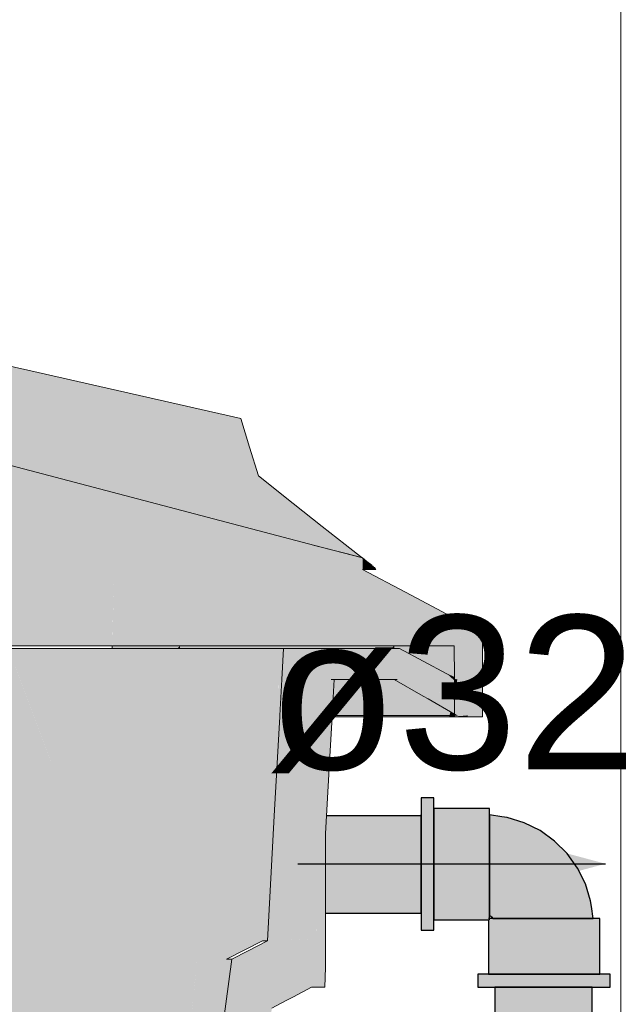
# Model space of a CAD drawing. Header units: millimetres. Extents: x -16331 to -10174, y -4135 to -3584.
# Tile 300 of 456: x -10256.21 to -10255.427, y -4004.538 to -4003.258. Entities that reach past the tile are written whole.
import ezdxf

# ---------------------------------------------------------------- set-up
doc = ezdxf.new("R2010")
doc.units = ezdxf.units.MM
for name, color, linetype in [('AF-Condutos', 4, 'Continuous'), ('AF-Conexões', 4, 'Continuous'), ('AF-Sentido conduto', 7, 'Continuous'), ('AF-Textos conduto', 7, 'Continuous')]:
    doc.layers.add(name, color=color, linetype=linetype)
for name, color, linetype, lineweight in [('AL-Reservatório cilíndrico', 9, 'Continuous', 18), ('DI-Elementos em corte', 9, 'Continuous', 18), ('DI-Elementos externos em corte', 9, 'Continuous', 18)]:
    doc.layers.add(name, color=color, linetype=linetype, lineweight=lineweight)
doc.styles.add('Arial', font='arial.ttf', dxfattribs={"height": 100})

msp = doc.modelspace()

# ---------------------------------------------------------------- hatches: boundary and pattern name
at = {"layer": 'AF-Condutos', "linetype": 'Continuous'}
for points in [[(-10255.8106, -4004.293), (-10255.8108, -4004.2957), (-10255.8112, -4004.3038), (-10255.8115, -4004.3087), (-10255.6879, -4004.3236), (-10255.6879, -4004.3038), (-10255.6879, -4004.293)], [(-10255.6879, -4004.4196), (-10255.6879, -4004.4141), (-10255.6879, -4004.3984), (-10255.6879, -4004.3754), (-10255.6879, -4004.3489), (-10255.6879, -4004.3236), (-10255.8115, -4004.3087), (-10255.8119, -4004.3158), (-10255.8119, -4004.3236), (-10255.8119, -4004.3298), (-10255.8119, -4004.3489), (-10255.8119, -4004.3554), (-10255.8119, -4004.3754), (-10255.8119, -4004.381), (-10255.8119, -4004.3984), (-10255.8119, -4004.4022), (-10255.8119, -4004.4141), (-10255.8119, -4004.4154), (-10255.8119, -4004.4196)], [(-10255.5919, -4004.5156), (-10255.5919, -4006.7956), (-10255.5864, -4006.7956), (-10255.5707, -4006.7956), (-10255.5477, -4006.7956), (-10255.5212, -4006.7956), (-10255.4959, -4006.7956), (-10255.4761, -4006.7956), (-10255.4653, -4006.7956), (-10255.4653, -4004.5156), (-10255.4761, -4004.5156), (-10255.4959, -4004.5156), (-10255.5212, -4004.5156), (-10255.5477, -4004.5156), (-10255.5707, -4004.5156), (-10255.5864, -4004.5156)]]:
    msp.add_hatch(color=151, dxfattribs=at).paths.add_polyline_path(points)
at = {"layer": 'AF-Conexões', "linetype": 'Continuous'}
for points in [[(-10255.6711, -4004.2696), (-10255.6879, -4004.2696), (-10255.6879, -4004.2725), (-10255.6879, -4004.2811), (-10255.6854, -4004.2832), (-10255.6711, -4004.2948), (-10255.6711, -4004.2832), (-10255.6711, -4004.2811), (-10255.6711, -4004.2725)], [(-10255.6711, -4004.4301), (-10255.6711, -4004.428), (-10255.6711, -4004.4164), (-10255.6711, -4004.3986), (-10255.6711, -4004.3778), (-10255.6711, -4004.3556), (-10255.6711, -4004.3333), (-10255.6711, -4004.3126), (-10255.6711, -4004.2948), (-10255.6733, -4004.293), (-10255.6879, -4004.2811), (-10255.6879, -4004.293), (-10255.6879, -4004.2948), (-10255.6879, -4004.3126), (-10255.6879, -4004.3333), (-10255.6879, -4004.3556), (-10255.6879, -4004.3778), (-10255.6879, -4004.3986), (-10255.6879, -4004.4164), (-10255.6737, -4004.428)], [(-10255.5987, -4004.2832), (-10255.6711, -4004.2832), (-10255.6711, -4004.2857), (-10255.6711, -4004.2929), (-10255.5987, -4004.2857)], [(-10255.5987, -4004.2857), (-10255.6244, -4004.2882), (-10255.6711, -4004.2929), (-10255.6711, -4004.3044), (-10255.6711, -4004.3194), (-10255.6711, -4004.3368), (-10255.6711, -4004.3556), (-10255.6711, -4004.3743), (-10255.6711, -4004.3918), (-10255.6711, -4004.4068), (-10255.6711, -4004.4183), (-10255.5987, -4004.4183), (-10255.5987, -4004.4068), (-10255.5987, -4004.3918), (-10255.5987, -4004.3743), (-10255.5987, -4004.3556), (-10255.5987, -4004.3368), (-10255.5987, -4004.3194), (-10255.5987, -4004.3044), (-10255.5987, -4004.2929), (-10255.5987, -4004.2918)], [(-10255.5964, -4004.424), (-10255.5944, -4004.4264), (-10255.5922, -4004.4264), (-10255.59, -4004.4264), (-10255.5783, -4004.4264), (-10255.5697, -4004.4264), (-10255.561, -4004.4264), (-10255.54, -4004.4264), (-10255.5288, -4004.4264), (-10255.5176, -4004.4264), (-10255.5071, -4004.4264), (-10255.4966, -4004.4264), (-10255.4879, -4004.4264), (-10255.4861, -4004.4034), (-10255.4996, -4004.4065), (-10255.5102, -4004.4114), (-10255.5325, -4004.4128), (-10255.5102, -4004.4114), (-10255.4996, -4004.4065), (-10255.4861, -4004.4034), (-10255.4879, -4004.4264), (-10255.4793, -4004.4264), (-10255.4737, -4004.4264), (-10255.4755, -4004.4073), (-10255.4737, -4004.4264), (-10255.4681, -4004.4264), (-10255.4664, -4004.4264), (-10255.4642, -4004.4264), (-10255.4664, -4004.4106), (-10255.4673, -4004.4107), (-10255.4664, -4004.4106), (-10255.4674, -4004.4035), (-10255.4713, -4004.3991), (-10255.4674, -4004.4035), (-10255.4742, -4004.3814), (-10255.4845, -4004.3608), (-10255.4791, -4004.3745), (-10255.483, -4004.3811), (-10255.4791, -4004.3745), (-10255.4845, -4004.3608), (-10255.498, -4004.342), (-10255.4921, -4004.3546), (-10255.4909, -4004.3654), (-10255.4926, -4004.3826), (-10255.5061, -4004.3876), (-10255.4926, -4004.3826), (-10255.4909, -4004.3654), (-10255.4921, -4004.3546), (-10255.498, -4004.342), (-10255.5144, -4004.3257), (-10255.5067, -4004.3344), (-10255.5001, -4004.3511), (-10255.5006, -4004.3624), (-10255.5109, -4004.3676), (-10255.5185, -4004.3864), (-10255.5269, -4004.3985), (-10255.5386, -4004.4003), (-10255.5494, -4004.406), (-10255.565, -4004.4147), (-10255.578, -4004.4144), (-10255.5878, -4004.4155), (-10255.578, -4004.4144), (-10255.565, -4004.4147), (-10255.5494, -4004.406), (-10255.5386, -4004.4003), (-10255.5269, -4004.3985), (-10255.5185, -4004.3864), (-10255.5387, -4004.3856), (-10255.5548, -4004.3825), (-10255.5663, -4004.3917), (-10255.5718, -4004.4045), (-10255.5663, -4004.3917), (-10255.5548, -4004.3825), (-10255.5387, -4004.3856), (-10255.5185, -4004.3864), (-10255.5109, -4004.3676), (-10255.5006, -4004.3624), (-10255.5001, -4004.3511), (-10255.5067, -4004.3344), (-10255.5144, -4004.3257), (-10255.5331, -4004.3122), (-10255.527, -4004.3197), (-10255.5104, -4004.338), (-10255.5192, -4004.3408), (-10255.5239, -4004.3516), (-10255.528, -4004.3724), (-10255.5239, -4004.3516), (-10255.5192, -4004.3408), (-10255.5104, -4004.338), (-10255.527, -4004.3197), (-10255.5238, -4004.3277), (-10255.527, -4004.3197), (-10255.5331, -4004.3122), (-10255.5538, -4004.3019), (-10255.5468, -4004.3067), (-10255.5379, -4004.3181), (-10255.5347, -4004.3282), (-10255.5399, -4004.3385), (-10255.5458, -4004.3525), (-10255.5461, -4004.3689), (-10255.5458, -4004.3525), (-10255.5399, -4004.3385), (-10255.5347, -4004.3282), (-10255.5379, -4004.3181), (-10255.5468, -4004.3067), (-10255.5538, -4004.3019), (-10255.5758, -4004.295), (-10255.5829, -4004.2941), (-10255.5831, -4004.295), (-10255.5714, -4004.2989), (-10255.5535, -4004.3107), (-10255.5549, -4004.3203), (-10255.5599, -4004.3338), (-10255.5652, -4004.3438), (-10255.5564, -4004.3588), (-10255.5644, -4004.3687), (-10255.5784, -4004.3771), (-10255.5814, -4004.392), (-10255.5853, -4004.405), (-10255.5814, -4004.392), (-10255.5784, -4004.3771), (-10255.5644, -4004.3687), (-10255.5564, -4004.3588), (-10255.5652, -4004.3438), (-10255.5708, -4004.3546), (-10255.5652, -4004.3438), (-10255.5599, -4004.3338), (-10255.5549, -4004.3203), (-10255.5535, -4004.3107), (-10255.5714, -4004.2989), (-10255.5831, -4004.295), (-10255.5829, -4004.2941), (-10255.5987, -4004.2918), (-10255.5987, -4004.2941), (-10255.5987, -4004.2957), (-10255.5987, -4004.3014), (-10255.5797, -4004.3032), (-10255.5758, -4004.3138), (-10255.576, -4004.325), (-10255.5793, -4004.3377), (-10255.5844, -4004.3488), (-10255.5793, -4004.3651), (-10255.5844, -4004.3488), (-10255.5793, -4004.3377), (-10255.576, -4004.325), (-10255.5758, -4004.3138), (-10255.5797, -4004.3032), (-10255.5987, -4004.3014), (-10255.5987, -4004.307), (-10255.5987, -4004.3156), (-10255.5987, -4004.3242), (-10255.5987, -4004.3348), (-10255.5987, -4004.3453), (-10255.5987, -4004.3565), (-10255.5987, -4004.3677), (-10255.5987, -4004.3887), (-10255.5987, -4004.3973), (-10255.5987, -4004.4059), (-10255.5987, -4004.4177), (-10255.5987, -4004.4194), (-10255.5987, -4004.4221)], [(-10255.6879, -4004.4387), (-10255.6879, -4004.4416), (-10255.6711, -4004.4416), (-10255.6711, -4004.4387), (-10255.6711, -4004.4301), (-10255.684, -4004.4196), (-10255.6879, -4004.4164), (-10255.6879, -4004.4196), (-10255.6879, -4004.4301)], [(-10255.5987, -4004.4255), (-10255.5987, -4004.4221), (-10255.5987, -4004.4183), (-10255.6034, -4004.4183), (-10255.6711, -4004.4183), (-10255.6711, -4004.4255)], [(-10255.6003, -4004.428), (-10255.6003, -4004.4279), (-10255.5987, -4004.428), (-10255.5987, -4004.4264), (-10255.5987, -4004.4255), (-10255.5993, -4004.4264), (-10255.5987, -4004.4255), (-10255.6003, -4004.4255), (-10255.6003, -4004.4264), (-10255.6457, -4004.4264), (-10255.6003, -4004.4264), (-10255.6003, -4004.4255), (-10255.6711, -4004.4255), (-10255.6711, -4004.4264), (-10255.6711, -4004.428)], [(-10255.5987, -4004.4739), (-10255.5978, -4004.4988), (-10255.5987, -4004.4733), (-10255.5978, -4004.4988), (-10255.5978, -4004.428), (-10255.5978, -4004.4264), (-10255.5987, -4004.4264), (-10255.5987, -4004.4274), (-10255.5987, -4004.428), (-10255.5987, -4004.4274), (-10255.5987, -4004.4264), (-10255.6003, -4004.4264), (-10255.6003, -4004.428), (-10255.6003, -4004.428), (-10255.6003, -4004.4988), (-10255.5987, -4004.4988), (-10255.5978, -4004.4988)], [(-10255.458, -4004.4988), (-10255.4555, -4004.4988), (-10255.4555, -4004.4264), (-10255.458, -4004.4264), (-10255.4652, -4004.4264), (-10255.4767, -4004.4264), (-10255.4917, -4004.4264), (-10255.5092, -4004.4264), (-10255.5279, -4004.4264), (-10255.5467, -4004.4264), (-10255.5641, -4004.4264), (-10255.5791, -4004.4264), (-10255.5906, -4004.4264), (-10255.5978, -4004.4264), (-10255.5978, -4004.4988), (-10255.5906, -4004.4988), (-10255.5791, -4004.4988), (-10255.5641, -4004.4988), (-10255.5467, -4004.4988), (-10255.5279, -4004.4988), (-10255.5092, -4004.4988), (-10255.4917, -4004.4988), (-10255.4767, -4004.4988), (-10255.4652, -4004.4988)], [(-10255.6139, -4004.4988), (-10255.6139, -4004.5156), (-10255.611, -4004.5156), (-10255.6024, -4004.5156), (-10255.5887, -4004.4988), (-10255.6024, -4004.4988), (-10255.611, -4004.4988)], [(-10255.6024, -4004.5156), (-10255.5919, -4004.5156), (-10255.5887, -4004.5156), (-10255.5709, -4004.5156), (-10255.5502, -4004.5156), (-10255.5279, -4004.5156), (-10255.5057, -4004.5156), (-10255.4849, -4004.5156), (-10255.4671, -4004.5156), (-10255.4534, -4004.4988), (-10255.4671, -4004.4988), (-10255.4849, -4004.4988), (-10255.5057, -4004.4988), (-10255.5279, -4004.4988), (-10255.5502, -4004.4988), (-10255.5709, -4004.4988), (-10255.5887, -4004.4988), (-10255.5919, -4004.5027)], [(-10255.4448, -4004.5156), (-10255.4419, -4004.5156), (-10255.4419, -4004.4988), (-10255.4448, -4004.4988), (-10255.4534, -4004.4988), (-10255.4653, -4004.5134), (-10255.4671, -4004.5156), (-10255.4653, -4004.5156), (-10255.4534, -4004.5156)]]:
    msp.add_hatch(color=161, dxfattribs=at).paths.add_polyline_path(points)
at = {"layer": 'AF-Sentido conduto', "linetype": 'Continuous'}
msp.add_hatch(color=140, dxfattribs=at).paths.add_polyline_path([(-10255.4479, -4004.3552), (-10255.6894, -4004.2905), (-10255.6894, -4004.4199)])
at = {"layer": 'AL-Reservatório cilíndrico', "linetype": 'Continuous'}
for points in [[(-10256.1952, -4003.7146), (-10256.4682, -4003.6527), (-10256.7413, -4003.5909), (-10257.0145, -4003.529), (-10257.2878, -4003.4672), (-10257.0049, -4003.6064), (-10256.452, -4003.7288), (-10257.0049, -4003.6064), (-10257.2878, -4003.4672), (-10257.5216, -4003.4879), (-10257.5354, -4003.4891), (-10257.5194, -4003.4926), (-10257.4008, -4003.5189), (-10257.5155, -4003.4935), (-10256.9965, -4003.6341), (-10256.9799, -4003.6382), (-10256.981, -4003.6381), (-10256.8832, -4003.6636), (-10256.981, -4003.6381), (-10256.3672, -4003.7991), (-10256.2848, -4003.8191), (-10256.3671, -4003.7991), (-10255.8264, -4003.9416), (-10255.7648, -4003.9571), (-10255.815, -4003.9412), (-10255.7648, -4003.9571), (-10255.7703, -4003.9528), (-10255.7864, -4003.9403), (-10255.8162, -4003.9169), (-10255.854, -4003.8871), (-10255.8991, -4003.8512), (-10255.9107, -4003.8138), (-10255.9223, -4003.7765)], [(-10255.7518, -4003.9672), (-10255.7583, -4003.9622), (-10255.764, -4003.9577), (-10255.7637, -4003.9704), (-10255.7641, -4003.9729), (-10255.7591, -4003.9729), (-10255.756, -4003.9729)], [(-10255.756, -4003.9729), (-10255.7529, -4003.9729), (-10255.7507, -4003.9681)], [(-10255.7496, -4003.9689), (-10255.7529, -4003.9729), (-10255.7513, -4003.9729)], [(-10255.7496, -4003.9689), (-10255.7513, -4003.9729), (-10255.7498, -4003.9729)], [(-10255.7485, -4003.9698), (-10255.7498, -4003.9729), (-10255.7482, -4003.9729)], [(-10255.7467, -4003.9729), (-10255.7479, -4003.9702), (-10255.7482, -4003.9729)], [(-10255.6079, -4004.0467), (-10255.6247, -4004.0467), (-10255.6247, -4004.0821), (-10255.6247, -4004.1642), (-10255.6079, -4004.1642)], [(-10257.0564, -4007.0542), (-10256.9946, -4007.0542), (-10256.9421, -4007.0542), (-10256.8945, -4006.439), (-10256.8774, -4006.4056), (-10256.8433, -4006.3386), (-10256.8497, -4006.314), (-10256.8566, -4006.2872), (-10256.8639, -4006.329), (-10256.8656, -4006.3386), (-10256.8566, -4006.2872), (-10256.8601, -4006.2735), (-10256.8731, -4006.3386), (-10256.9438, -4006.4129), (-10256.9686, -4006.439), (-10257.031, -4006.8874), (-10257.0574, -4007.0459), (-10257.0588, -4007.0542), (-10257.0584, -4007.0548), (-10257.0499, -4007.057), (-10257.0227, -4007.064), (-10257.0462, -4007.0671), (-10257.0552, -4007.0683), (-10257.0551, -4007.0686), (-10257.0552, -4007.0683), (-10257.0632, -4007.0693), (-10257.0608, -4007.0696), (-10257.0548, -4007.0701), (-10257.0225, -4007.0732), (-10257.0732, -4007.0756), (-10257.0121, -4007.0756), (-10256.9601, -4007.0756), (-10256.9081, -4007.0756), (-10256.9281, -4007.0741), (-10256.9776, -4007.0697), (-10256.9281, -4007.0741), (-10256.9081, -4007.0756), (-10256.8562, -4007.0756), (-10256.882, -4007.0738), (-10256.8562, -4007.0756), (-10256.8042, -4007.0756), (-10256.7625, -4007.0756), (-10256.8115, -4007.0732), (-10256.8487, -4007.07), (-10256.9111, -4007.0691), (-10256.9664, -4007.062), (-10256.9111, -4007.0691), (-10256.8487, -4007.07), (-10256.8115, -4007.0732), (-10256.7625, -4007.0756), (-10256.7208, -4007.0756), (-10256.6791, -4007.0756), (-10256.6374, -4007.0756), (-10256.6069, -4007.0756), (-10256.5827, -4007.0742), (-10256.6142, -4007.0717), (-10256.6456, -4007.0736), (-10256.6969, -4007.0738), (-10256.7341, -4007.074), (-10256.6969, -4007.0738), (-10256.6456, -4007.0736), (-10256.6142, -4007.0717), (-10256.5992, -4007.0638), (-10256.6369, -4007.0641), (-10256.6693, -4007.0701), (-10256.7189, -4007.0687), (-10256.7738, -4007.0698), (-10256.7189, -4007.0687), (-10256.7615, -4007.0621), (-10256.8081, -4007.0639), (-10256.859, -4007.0623), (-10256.8081, -4007.0639), (-10256.7615, -4007.0621), (-10256.7189, -4007.0687), (-10256.6693, -4007.0701), (-10256.6369, -4007.0641), (-10256.6746, -4007.0623), (-10256.6369, -4007.0641), (-10256.5992, -4007.0638), (-10256.6159, -4007.0542), (-10256.6581, -4007.0542), (-10256.6961, -4006.439), (-10256.7002, -4007.0542), (-10256.6961, -4006.439), (-10256.7423, -4007.0542), (-10256.6961, -4006.439), (-10256.7845, -4007.0542), (-10256.6961, -4006.439), (-10256.6581, -4007.0542), (-10256.6159, -4007.0542), (-10256.5992, -4007.0638), (-10256.6142, -4007.0717), (-10256.5827, -4007.0742), (-10256.5713, -4007.0691), (-10256.5827, -4007.0742), (-10256.5508, -4007.0734), (-10256.5239, -4007.0741), (-10256.5246, -4007.0689), (-10256.5452, -4007.0644), (-10256.5543, -4007.0542), (-10256.5374, -4006.439), (-10256.5851, -4007.0542), (-10256.5374, -4006.439), (-10256.5543, -4007.0542), (-10256.5452, -4007.0644), (-10256.5236, -4007.0542), (-10256.5452, -4007.0644), (-10256.5246, -4007.0689), (-10256.5239, -4007.0741), (-10256.5156, -4007.0756), (-10256.504, -4007.0708), (-10256.5043, -4007.0633), (-10256.504, -4007.0708), (-10256.5156, -4007.0756), (-10256.497, -4007.0756), (-10256.4831, -4007.0702), (-10256.482, -4007.0623), (-10256.4928, -4007.0542), (-10256.482, -4007.0623), (-10256.4831, -4007.0702), (-10256.497, -4007.0756), (-10256.4696, -4007.0722), (-10256.4545, -4007.072), (-10256.4623, -4007.0662), (-10256.474, -4007.0542), (-10256.4623, -4007.0662), (-10256.4545, -4007.072), (-10256.4388, -4007.074), (-10256.4276, -4007.0734), (-10256.433, -4007.0689), (-10256.4435, -4007.0641), (-10256.4553, -4007.0542), (-10256.4435, -4007.0641), (-10256.433, -4007.0689), (-10256.4276, -4007.0734), (-10256.4166, -4007.0687), (-10256.4216, -4007.0678), (-10256.4126, -4007.0544), (-10256.4126, -4007.0542), (-10256.4178, -4007.0542), (-10256.4218, -4006.439), (-10256.4365, -4007.0542), (-10256.4218, -4006.439), (-10256.2844, -4006.3386), (-10256.3568, -4006.3386), (-10256.4759, -4006.3386), (-10256.3568, -4006.3386), (-10256.2844, -4006.3386), (-10256.1883, -4005.6521), (-10256.2637, -4005.6521), (-10256.1883, -4005.6521), (-10256.0894, -4005.5701), (-10255.981, -4004.4998), (-10255.9789, -4004.4794), (-10255.9824, -4004.5005), (-10256.0168, -4004.4794), (-10256.0223, -4004.5209), (-10256.1611, -4005.5701), (-10256.0168, -4004.4794), (-10255.9824, -4004.5005), (-10255.9789, -4004.4794), (-10256.0894, -4005.5701), (-10256.0061, -4005.0061), (-10255.9337, -4004.4794), (-10255.9409, -4004.4794), (-10255.894, -4004.4555), (-10255.878, -4004.1642), (-10255.9328, -4004.1642), (-10255.878, -4004.1642), (-10255.894, -4004.4555), (-10255.8877, -4004.4555), (-10255.8759, -4004.243), (-10255.8759, -4004.2422), (-10255.8724, -4004.1788), (-10255.8715, -4004.1642), (-10255.8715, -4004.1626), (-10255.8715, -4004.1626), (-10255.8693, -4004.1245), (-10255.8688, -4004.1156), (-10255.868, -4004.0997), (-10255.8679, -4004.0992), (-10255.8672, -4004.0865), (-10255.8492, -4004.0756), (-10255.8666, -4004.0756), (-10255.8731, -4004.0756), (-10255.8728, -4004.1156), (-10255.8725, -4004.1626), (-10255.8725, -4004.1642), (-10255.8731, -4004.0756), (-10255.9446, -4004.0756), (-10255.9493, -4004.1642), (-10255.9649, -4004.4555), (-10256.0395, -4004.1642), (-10255.9649, -4004.4555), (-10255.9493, -4004.1642), (-10255.9446, -4004.0756), (-10256.0622, -4004.0756), (-10256.0668, -4004.1642), (-10256.0622, -4004.0756), (-10256.0883, -4004.0756), (-10256.0888, -4004.1141), (-10256.0883, -4004.0756), (-10256.0894, -4004.0756), (-10256.2242, -4004.0756), (-10256.1909, -4004.1642), (-10256.0894, -4004.1642), (-10256.088, -4004.1642), (-10256.0672, -4004.1642), (-10256.088, -4004.1642), (-10256.0894, -4004.1642), (-10256.1909, -4004.1642), (-10256.0928, -4004.426), (-10256.0834, -4004.451), (-10256.0817, -4004.4554), (-10256.0793, -4004.4794), (-10256.0817, -4004.4554), (-10256.1228, -4004.3458), (-10256.2242, -4004.0756), (-10256.2395, -4004.3957), (-10256.2242, -4004.0756), (-10256.3539, -4004.0756), (-10256.3628, -4004.2085), (-10256.2577, -4004.4035), (-10256.3628, -4004.2085), (-10256.266, -4004.407), (-10256.2424, -4004.4554), (-10256.2275, -4004.4794), (-10256.1417, -4004.4794), (-10256.2275, -4004.4794), (-10256.2792, -4005.5701), (-10256.3876, -4005.6521), (-10256.2792, -4005.5701), (-10256.2673, -4005.3196), (-10256.2275, -4004.4794), (-10256.4125, -4005.423), (-10256.2275, -4004.4794), (-10256.2424, -4004.4554), (-10256.3804, -4004.474), (-10256.3808, -4004.4794), (-10256.3133, -4004.4794), (-10256.4208, -4004.4794), (-10256.4251, -4005.432), (-10256.4208, -4004.4794), (-10256.4389, -4005.4419), (-10256.4413, -4005.5701), (-10256.4208, -4004.4794), (-10256.3808, -4004.4794), (-10256.3804, -4004.474), (-10256.2424, -4004.4554), (-10256.3802, -4004.4702), (-10256.4251, -4004.475), (-10256.436, -4004.4794), (-10256.504, -4004.8849), (-10256.619, -4005.5701), (-10256.6335, -4005.5805), (-10256.7447, -4005.6521), (-10256.5575, -4005.6521), (-10256.7362, -4005.6521), (-10256.7447, -4005.6521), (-10256.7665, -4005.804), (-10256.8433, -4006.3386), (-10256.8774, -4006.4056), (-10256.8779, -4006.408), (-10256.8774, -4006.4056), (-10256.8923, -4006.4348), (-10256.8945, -4006.439), (-10256.8931, -4006.4384), (-10256.8825, -4006.4343), (-10256.6391, -4006.3386), (-10256.8945, -4006.439), (-10256.837, -4007.0542), (-10256.8945, -4006.439), (-10256.8895, -4007.0542), (-10256.8945, -4006.439), (-10256.9421, -4007.0542), (-10256.9946, -4007.0542), (-10257.047, -4007.0542), (-10257.0541, -4007.0542), (-10257.0564, -4007.0542), (-10257.0542, -4007.0548), (-10257.0492, -4007.0563)], [(-10256.0894, -4004.0756), (-10256.0089, -4004.0756), (-10256.0049, -4004.0756), (-10256.0015, -4004.072), (-10256.0895, -4004.072)], [(-10256.0015, -4004.072), (-10256.0049, -4004.0756), (-10256.0012, -4004.0756)], [(-10256.0015, -4004.072), (-10256.0049, -4004.0756), (-10256.0049, -4004.0756)], [(-10255.8666, -4004.0751), (-10255.8492, -4004.0755), (-10255.8666, -4004.0756), (-10255.8492, -4004.0756), (-10255.8493, -4004.0776), (-10255.846, -4004.0756), (-10255.8378, -4004.1156), (-10255.8398, -4004.0756), (-10255.84, -4004.072), (-10255.849, -4004.072), (-10255.8664, -4004.072), (-10256.0015, -4004.072), (-10256.0012, -4004.0756), (-10255.8666, -4004.0755), (-10255.8492, -4004.0755)], [(-10256.0012, -4004.0756), (-10255.8852, -4004.0756), (-10255.8492, -4004.0755), (-10255.981, -4004.0756)], [(-10255.84, -4004.072), (-10255.8398, -4004.0756), (-10255.8397, -4004.0756), (-10255.8347, -4004.0756), (-10255.7985, -4004.0756), (-10255.733, -4004.0756), (-10255.7272, -4004.0756), (-10255.7228, -4004.072), (-10255.7983, -4004.072)], [(-10255.7228, -4004.072), (-10255.7272, -4004.0756), (-10255.7228, -4004.0756), (-10255.7227, -4004.0756)], [(-10255.7228, -4004.072), (-10255.7227, -4004.0756), (-10255.7227, -4004.0756), (-10255.7196, -4004.0756), (-10255.6843, -4004.1156), (-10255.6544, -4004.0756), (-10255.6517, -4004.072)], [(-10255.6719, -4004.099), (-10255.6541, -4004.1084), (-10255.6515, -4004.1096), (-10255.6513, -4004.1097), (-10255.6444, -4004.113), (-10255.6445, -4004.0966), (-10255.6447, -4004.072), (-10255.6517, -4004.072)], [(-10255.854, -4004.1626), (-10255.8514, -4004.1156), (-10255.8643, -4004.1156)], [(-10255.8354, -4004.1642), (-10255.8034, -4004.163), (-10255.8035, -4004.1642), (-10255.7207, -4004.1642), (-10255.7208, -4004.1626), (-10255.776, -4004.1156), (-10255.8019, -4004.1368), (-10255.8034, -4004.1626), (-10255.8334, -4004.1626), (-10255.8355, -4004.1626)], [(-10255.8063, -4004.2157), (-10255.8035, -4004.1642), (-10255.8034, -4004.1626), (-10255.8008, -4004.1156), (-10255.8045, -4004.1156), (-10255.8054, -4004.1626), (-10255.8045, -4004.1156), (-10255.8071, -4004.1626), (-10255.8054, -4004.1642), (-10255.8071, -4004.1626), (-10255.8071, -4004.1642)], [(-10255.7764, -4004.1626), (-10255.7314, -4004.1626), (-10255.7673, -4004.1156), (-10255.8008, -4004.1156), (-10255.8008, -4004.1164), (-10255.8025, -4004.1469), (-10255.8027, -4004.1498), (-10255.8034, -4004.1626)], [(-10255.7673, -4004.1156), (-10255.7314, -4004.1626), (-10255.6864, -4004.1626), (-10255.6789, -4004.1408), (-10255.6851, -4004.1373), (-10255.7191, -4004.1156), (-10255.7238, -4004.1156)], [(-10255.6541, -4004.1084), (-10255.6444, -4004.1143), (-10255.6444, -4004.113)], [(-10255.7207, -4004.1642), (-10255.6512, -4004.1642), (-10255.6512, -4004.1626), (-10255.6959, -4004.131), (-10255.7195, -4004.1626), (-10255.7208, -4004.1626)], [(-10255.6789, -4004.1408), (-10255.6864, -4004.1626), (-10255.662, -4004.1626), (-10255.6442, -4004.1626), (-10255.6442, -4004.1607), (-10255.6468, -4004.1592), (-10255.6759, -4004.1424)], [(-10255.6512, -4004.1642), (-10255.6442, -4004.1642), (-10255.6442, -4004.163), (-10255.6442, -4004.1626), (-10255.6442, -4004.1607), (-10255.6495, -4004.1576), (-10255.6508, -4004.1626), (-10255.6512, -4004.1626)], [(-10255.8541, -4004.1642), (-10255.854, -4004.1626), (-10255.8545, -4004.1626)], [(-10255.854, -4004.1626), (-10255.8541, -4004.164), (-10255.8355, -4004.1626)], [(-10255.8071, -4004.1642), (-10255.8071, -4004.1626), (-10255.8072, -4004.1642), (-10255.8096, -4004.2078), (-10255.8144, -4004.293), (-10255.8148, -4004.3), (-10255.8141, -4004.293), (-10255.8063, -4004.2157)], [(-10255.6396, -4004.1634), (-10255.6279, -4004.1642), (-10255.6279, -4004.1626)], [(-10255.8119, -4004.293), (-10255.8106, -4004.293), (-10255.8063, -4004.2157), (-10255.8119, -4004.2715), (-10255.8141, -4004.293)], [(-10255.8129, -4004.5156), (-10255.8119, -4004.4899), (-10255.8119, -4004.4675), (-10255.8119, -4004.436), (-10255.8119, -4004.4196), (-10255.8119, -4004.399), (-10255.8119, -4004.3585), (-10255.8119, -4004.3158), (-10255.8106, -4004.293), (-10255.8141, -4004.293), (-10255.8148, -4004.3), (-10255.8168, -4004.3078), (-10255.8171, -4004.3263), (-10255.8223, -4004.3753), (-10255.8207, -4004.4135), (-10255.8212, -4004.4196), (-10255.8195, -4004.4196), (-10255.8212, -4004.4196), (-10255.8235, -4004.4527), (-10255.8164, -4004.4196), (-10255.8235, -4004.4527), (-10255.8257, -4004.4796), (-10255.8303, -4004.5156), (-10255.825, -4004.5156), (-10255.8189, -4004.5156)], [(-10256.0894, -4005.5701), (-10256.0835, -4005.5701), (-10255.9282, -4004.4794), (-10256.0061, -4005.0062)]]:
    msp.add_hatch(color=141, dxfattribs=at).paths.add_polyline_path(points)
at = {"layer": 'DI-Elementos em corte', "linetype": 'Continuous'}
for points in [[(-10256.5422, -4004.072), (-10255.826, -4003.9417), (-10256.3669, -4003.7991)], [(-10255.6447, -4004.072), (-10255.6247, -4004.0467), (-10255.6665, -4004.0244), (-10255.7082, -4004.0024), (-10255.7641, -4003.9729), (-10255.7637, -4003.9704), (-10255.764, -4003.9577), (-10255.826, -4003.9417), (-10256.0895, -4004.072)], [(-10255.826, -4003.9417), (-10256.0872, -4003.9892), (-10256.0882, -4004.0714)], [(-10256.5422, -4004.072), (-10256.0895, -4004.072), (-10256.0908, -4003.9898)], [(-10256.0872, -4003.9892), (-10256.0908, -4003.9898), (-10256.0895, -4004.072)], [(-10256.0893, -4004.0719), (-10256.0882, -4004.0714), (-10256.0872, -4003.9892), (-10256.0894, -4004.0719)], [(-10255.6386, -4004.1642), (-10255.6382, -4004.1642), (-10255.6387, -4004.1639), (-10255.6382, -4004.1642), (-10255.6279, -4004.1638), (-10255.6381, -4004.1642), (-10255.6279, -4004.1642), (-10255.6247, -4004.1642), (-10255.6259, -4004.1626), (-10255.6279, -4004.1626), (-10255.639, -4004.1626), (-10255.6279, -4004.1626), (-10255.6259, -4004.1626), (-10255.6279, -4004.1599), (-10255.6247, -4004.1642), (-10255.6247, -4004.0821), (-10255.6247, -4004.072), (-10255.6247, -4004.0467), (-10255.6271, -4004.072), (-10255.6247, -4004.0467), (-10255.6279, -4004.0508), (-10255.6279, -4004.072), (-10255.6279, -4004.0805), (-10255.6442, -4004.0722), (-10255.6447, -4004.072), (-10255.6442, -4004.0748), (-10255.6447, -4004.072), (-10255.6444, -4004.113), (-10255.6442, -4004.1131), (-10255.6379, -4004.116), (-10255.6444, -4004.113), (-10255.6444, -4004.1144), (-10255.6384, -4004.1178), (-10255.6444, -4004.1144), (-10255.6442, -4004.1385), (-10255.6373, -4004.1185), (-10255.6366, -4004.1166), (-10255.6279, -4004.0915), (-10255.6442, -4004.1385), (-10255.6442, -4004.1607), (-10255.641, -4004.1626), (-10255.6441, -4004.1626), (-10255.6441, -4004.1626), (-10255.6441, -4004.1626), (-10255.6442, -4004.1626), (-10255.6442, -4004.1642), (-10255.6441, -4004.1642)], [(-10255.6447, -4004.072), (-10255.6279, -4004.0805), (-10255.6279, -4004.0508)], [(-10256.0894, -4004.072), (-10256.0893, -4004.0719), (-10256.0894, -4004.0719)], [(-10255.8707, -4004.4621), (-10255.8257, -4004.4796), (-10255.8235, -4004.4527), (-10255.8702, -4004.4547), (-10255.869, -4004.4325), (-10255.8519, -4004.4116), (-10255.8519, -4004.3917), (-10255.8519, -4004.4116), (-10255.8585, -4004.4196), (-10255.869, -4004.4325), (-10255.8698, -4004.4461), (-10255.8668, -4004.4445), (-10255.8698, -4004.4461), (-10255.8702, -4004.4547), (-10255.8642, -4004.4432), (-10255.8702, -4004.4547), (-10255.8519, -4004.4539), (-10255.8628, -4004.4424), (-10255.8519, -4004.4196), (-10255.8628, -4004.4424), (-10255.8519, -4004.4539), (-10255.8519, -4004.4367), (-10255.8519, -4004.4243), (-10255.8519, -4004.4367), (-10255.8519, -4004.4539), (-10255.8504, -4004.4359), (-10255.8519, -4004.4539), (-10255.8235, -4004.4527), (-10255.8405, -4004.4307), (-10255.8491, -4004.4196), (-10255.8405, -4004.4307), (-10255.8235, -4004.4527), (-10255.8231, -4004.4216), (-10255.823, -4004.4196), (-10255.8235, -4004.4527), (-10255.8212, -4004.4196), (-10255.8207, -4004.4135), (-10255.8223, -4004.3753), (-10255.8171, -4004.3263), (-10255.8168, -4004.3078), (-10255.8519, -4004.3809), (-10255.8168, -4004.3078), (-10255.8232, -4004.293), (-10255.8168, -4004.3078), (-10255.8148, -4004.3), (-10255.8144, -4004.293), (-10255.8157, -4004.293), (-10255.8144, -4004.293), (-10255.8096, -4004.2078), (-10255.8519, -4004.2242), (-10255.8569, -4004.2147), (-10255.8519, -4004.2263), (-10255.8519, -4004.293), (-10255.8519, -4004.2961), (-10255.8519, -4004.293), (-10255.8519, -4004.2263), (-10255.8613, -4004.293), (-10255.868, -4004.4144), (-10255.8613, -4004.293), (-10255.8519, -4004.2263), (-10255.8569, -4004.2147), (-10255.8519, -4004.2242), (-10255.8519, -4004.2139), (-10255.8519, -4004.2242), (-10255.8096, -4004.2078), (-10255.8519, -4004.1883), (-10255.8554, -4004.1867), (-10255.8096, -4004.2078), (-10255.8072, -4004.1642), (-10255.8071, -4004.1626), (-10255.854, -4004.1626), (-10255.8541, -4004.1642), (-10255.8542, -4004.1664), (-10255.8541, -4004.1642), (-10255.854, -4004.1626), (-10255.8549, -4004.1626), (-10255.8621, -4004.1156), (-10255.8568, -4004.1626), (-10255.8566, -4004.1642), (-10255.8568, -4004.1626), (-10255.8621, -4004.1156), (-10255.8612, -4004.1156), (-10255.8666, -4004.0756), (-10255.8688, -4004.1156), (-10255.8715, -4004.1626), (-10255.8715, -4004.1642), (-10255.8724, -4004.1788), (-10255.8787, -4004.293), (-10255.8877, -4004.4555), (-10255.8669, -4004.293), (-10255.8877, -4004.4555)], [(-10255.8549, -4004.1626), (-10255.854, -4004.1626), (-10255.8071, -4004.1626), (-10255.8045, -4004.1156), (-10255.8008, -4004.1156), (-10255.8006, -4004.1118), (-10255.8008, -4004.1156), (-10255.7982, -4004.1156), (-10255.7228, -4004.1156), (-10255.6851, -4004.1373), (-10255.716, -4004.0756), (-10255.7625, -4004.0756), (-10255.7988, -4004.0801), (-10255.7625, -4004.0756), (-10255.7985, -4004.0756), (-10255.8492, -4004.0756), (-10255.8498, -4004.0864), (-10255.854, -4004.1617), (-10255.8514, -4004.1156), (-10255.8498, -4004.0864), (-10255.8517, -4004.1156), (-10255.8498, -4004.0864), (-10255.8492, -4004.0756), (-10255.8666, -4004.0756), (-10255.8612, -4004.1156)], [(-10255.6618, -4004.1156), (-10255.7022, -4004.0857), (-10255.716, -4004.0756), (-10255.7136, -4004.0804), (-10255.696, -4004.1156), (-10255.6851, -4004.1373), (-10255.6785, -4004.141), (-10255.6595, -4004.1156), (-10255.6541, -4004.1084), (-10255.716, -4004.0756)], [(-10255.8549, -4004.1626), (-10255.8612, -4004.1156), (-10255.8621, -4004.1156)], [(-10255.6443, -4004.1219), (-10255.6444, -4004.1172), (-10255.6444, -4004.1171), (-10255.6528, -4004.1096), (-10255.6541, -4004.1084), (-10255.6543, -4004.1087), (-10255.6785, -4004.141)], [(-10255.6444, -4004.1171), (-10255.641, -4004.1201), (-10255.641, -4004.1164), (-10255.6422, -4004.1157), (-10255.6444, -4004.1143), (-10255.6541, -4004.1084)], [(-10255.641, -4004.1201), (-10255.6444, -4004.1171), (-10255.6444, -4004.1172), (-10255.6443, -4004.1219)], [(-10255.6785, -4004.141), (-10255.6442, -4004.1607), (-10255.6442, -4004.1219)], [(-10255.6442, -4004.1602), (-10255.6441, -4004.1602), (-10255.641, -4004.162), (-10255.641, -4004.1201), (-10255.6442, -4004.1219), (-10255.6441, -4004.1591), (-10255.6442, -4004.1219), (-10255.6442, -4004.1385), (-10255.6442, -4004.1417), (-10255.6442, -4004.1385), (-10255.6442, -4004.1602)], [(-10255.6441, -4004.1603), (-10255.6442, -4004.1602), (-10255.6442, -4004.1607), (-10255.6441, -4004.1608), (-10255.641, -4004.1626), (-10255.641, -4004.162)], [(-10255.6441, -4004.1626), (-10255.6441, -4004.1608), (-10255.6442, -4004.1607), (-10255.6442, -4004.1626)], [(-10255.641, -4004.1626), (-10255.6441, -4004.1608), (-10255.6441, -4004.1626)], [(-10255.6386, -4004.1642), (-10255.6381, -4004.1642), (-10255.6382, -4004.1642)], [(-10255.8537, -4004.528), (-10255.8303, -4004.5156), (-10255.8257, -4004.4796), (-10255.8877, -4004.4555), (-10255.9127, -4004.4685)], [(-10256.0321, -4005.6314), (-10256.0236, -4005.5702), (-10256.0158, -4005.5133), (-10256.0278, -4005.5233), (-10256.0158, -4005.5133), (-10255.9219, -4004.8344), (-10255.8818, -4004.5428), (-10255.863, -4004.5329), (-10255.8537, -4004.528), (-10255.8613, -4004.5203), (-10255.9127, -4004.4685), (-10255.9337, -4004.4794), (-10256.047, -4005.3045), (-10256.0367, -4005.5309), (-10256.0349, -4005.5702)]]:
    msp.add_hatch(color=31, dxfattribs=at).paths.add_polyline_path(points)

# ---------------------------------------------------------------- linework, layer by layer
at = {"layer": 'AF-Condutos'}
for p, q in [((-10255.6879, -4004.293), (-10255.8106, -4004.293)), ((-10255.6879, -4004.3038), (-10255.6879, -4004.293)), ((-10255.6879, -4004.3236), (-10255.6879, -4004.3038)), ((-10255.6879, -4004.3489), (-10255.6879, -4004.3236)), ((-10255.6879, -4004.3754), (-10255.6879, -4004.3489)), ((-10255.6879, -4004.3984), (-10255.6879, -4004.3754)), ((-10255.6879, -4004.4141), (-10255.6879, -4004.3984)), ((-10255.8119, -4004.4196), (-10255.6879, -4004.4196)), ((-10255.6879, -4004.4196), (-10255.6879, -4004.4141)), ((-10255.5864, -4004.5156), (-10255.5919, -4004.5156)), ((-10255.5919, -4004.5156), (-10255.5919, -4006.7956)), ((-10255.5707, -4004.5156), (-10255.5864, -4004.5156)), ((-10255.5477, -4004.5156), (-10255.5707, -4004.5156)), ((-10255.5212, -4004.5156), (-10255.5477, -4004.5156)), ((-10255.4959, -4004.5156), (-10255.5212, -4004.5156)), ((-10255.4761, -4004.5156), (-10255.4959, -4004.5156)), ((-10255.4653, -4004.5156), (-10255.4761, -4004.5156)), ((-10255.4653, -4006.7956), (-10255.4653, -4004.5156))]:
    msp.add_line(p, q, dxfattribs=at)
at = {"layer": 'AF-Conexões'}
for p, q in [((-10255.6879, -4004.2696), (-10255.6879, -4004.2725)), ((-10255.6711, -4004.2696), (-10255.6879, -4004.2696)), ((-10255.6879, -4004.2725), (-10255.6879, -4004.2811)), ((-10255.6711, -4004.2725), (-10255.6711, -4004.2696)), ((-10255.6711, -4004.2811), (-10255.6711, -4004.2725)), ((-10255.6879, -4004.2811), (-10255.6879, -4004.293)), ((-10255.6711, -4004.2832), (-10255.6711, -4004.2811)), ((-10255.6711, -4004.2948), (-10255.6711, -4004.2832)), ((-10255.6711, -4004.2832), (-10255.6711, -4004.2857)), ((-10255.5987, -4004.2832), (-10255.6711, -4004.2832)), ((-10255.6711, -4004.2857), (-10255.6711, -4004.2929)), ((-10255.5987, -4004.2857), (-10255.5987, -4004.2832)), ((-10255.5987, -4004.2918), (-10255.5987, -4004.2857)), ((-10255.6879, -4004.293), (-10255.6879, -4004.2948)), ((-10255.6879, -4004.2948), (-10255.6879, -4004.3126)), ((-10255.6711, -4004.2929), (-10255.6711, -4004.3044)), ((-10255.6711, -4004.3126), (-10255.6711, -4004.2948)), ((-10255.5987, -4004.2929), (-10255.5987, -4004.2918)), ((-10255.5987, -4004.2918), (-10255.5987, -4004.2941)), ((-10255.5829, -4004.2941), (-10255.5987, -4004.2918)), ((-10255.5987, -4004.3044), (-10255.5987, -4004.2929)), ((-10255.5987, -4004.2941), (-10255.5987, -4004.2957)), ((-10255.5987, -4004.2957), (-10255.5987, -4004.3014)), ((-10255.5758, -4004.295), (-10255.5829, -4004.2941)), ((-10255.5538, -4004.3019), (-10255.5758, -4004.295)), ((-10255.6711, -4004.3044), (-10255.6711, -4004.3194)), ((-10255.5987, -4004.3014), (-10255.5987, -4004.307)), ((-10255.5987, -4004.3194), (-10255.5987, -4004.3044)), ((-10255.5987, -4004.307), (-10255.5987, -4004.3156)), ((-10255.5331, -4004.3122), (-10255.5538, -4004.3019)), ((-10255.6879, -4004.3126), (-10255.6879, -4004.3333)), ((-10255.6711, -4004.3333), (-10255.6711, -4004.3126)), ((-10255.6711, -4004.3194), (-10255.6711, -4004.3368)), ((-10255.5987, -4004.3156), (-10255.5987, -4004.3242)), ((-10255.5987, -4004.3368), (-10255.5987, -4004.3194)), ((-10255.5987, -4004.3242), (-10255.5987, -4004.3348)), ((-10255.5144, -4004.3257), (-10255.5331, -4004.3122)), ((-10255.6879, -4004.3333), (-10255.6879, -4004.3556)), ((-10255.6711, -4004.3556), (-10255.6711, -4004.3333)), ((-10255.6711, -4004.3368), (-10255.6711, -4004.3556)), ((-10255.5987, -4004.3348), (-10255.5987, -4004.3453)), ((-10255.5987, -4004.3556), (-10255.5987, -4004.3368)), ((-10255.498, -4004.342), (-10255.5144, -4004.3257)), ((-10255.5987, -4004.3453), (-10255.5987, -4004.3565)), ((-10255.4845, -4004.3608), (-10255.498, -4004.342)), ((-10255.6879, -4004.3556), (-10255.6879, -4004.3778)), ((-10255.6711, -4004.3778), (-10255.6711, -4004.3556)), ((-10255.6711, -4004.3556), (-10255.6711, -4004.3743)), ((-10255.5987, -4004.3743), (-10255.5987, -4004.3556)), ((-10255.5987, -4004.3565), (-10255.5987, -4004.3677)), ((-10255.4742, -4004.3814), (-10255.4845, -4004.3608)), ((-10255.6711, -4004.3743), (-10255.6711, -4004.3918)), ((-10255.5987, -4004.3677), (-10255.5987, -4004.3887)), ((-10255.5987, -4004.3918), (-10255.5987, -4004.3743)), ((-10255.6879, -4004.3778), (-10255.6879, -4004.3986)), ((-10255.6711, -4004.3986), (-10255.6711, -4004.3778)), ((-10255.4674, -4004.4035), (-10255.4742, -4004.3814)), ((-10255.6879, -4004.3986), (-10255.6879, -4004.4164)), ((-10255.6711, -4004.3918), (-10255.6711, -4004.4068)), ((-10255.6711, -4004.4164), (-10255.6711, -4004.3986)), ((-10255.5987, -4004.3887), (-10255.5987, -4004.3973)), ((-10255.5987, -4004.4068), (-10255.5987, -4004.3918)), ((-10255.5987, -4004.3973), (-10255.5987, -4004.4059)), ((-10255.6711, -4004.4068), (-10255.6711, -4004.4183)), ((-10255.5987, -4004.4059), (-10255.5987, -4004.4177)), ((-10255.5987, -4004.4183), (-10255.5987, -4004.4068)), ((-10255.4664, -4004.4106), (-10255.4674, -4004.4035)), ((-10255.4642, -4004.4264), (-10255.4664, -4004.4106)), ((-10255.6879, -4004.4164), (-10255.6879, -4004.4196)), ((-10255.6879, -4004.4196), (-10255.6879, -4004.4301)), ((-10255.6711, -4004.428), (-10255.6711, -4004.4164)), ((-10255.6711, -4004.4183), (-10255.6711, -4004.4255)), ((-10255.6711, -4004.4255), (-10255.6711, -4004.4264)), ((-10255.6711, -4004.4264), (-10255.6711, -4004.428)), ((-10255.5987, -4004.4264), (-10255.6003, -4004.4264)), ((-10255.5987, -4004.4177), (-10255.5987, -4004.4194)), ((-10255.5987, -4004.4221), (-10255.5987, -4004.4183)), ((-10255.5987, -4004.4194), (-10255.5987, -4004.4221)), ((-10255.5987, -4004.4255), (-10255.5987, -4004.4221)), ((-10255.5987, -4004.4221), (-10255.5964, -4004.424)), ((-10255.5987, -4004.4264), (-10255.5987, -4004.4255)), ((-10255.5978, -4004.4264), (-10255.5987, -4004.4264)), ((-10255.5987, -4004.428), (-10255.5987, -4004.4264)), ((-10255.5906, -4004.4264), (-10255.5978, -4004.4264)), ((-10255.5964, -4004.424), (-10255.5944, -4004.4264)), ((-10255.5944, -4004.4264), (-10255.5922, -4004.4264)), ((-10255.5922, -4004.4264), (-10255.59, -4004.4264)), ((-10255.5791, -4004.4264), (-10255.5906, -4004.4264)), ((-10255.59, -4004.4264), (-10255.5783, -4004.4264)), ((-10255.5641, -4004.4264), (-10255.5791, -4004.4264)), ((-10255.5783, -4004.4264), (-10255.5697, -4004.4264)), ((-10255.5697, -4004.4264), (-10255.561, -4004.4264)), ((-10255.5467, -4004.4264), (-10255.5641, -4004.4264)), ((-10255.561, -4004.4264), (-10255.54, -4004.4264)), ((-10255.5279, -4004.4264), (-10255.5467, -4004.4264)), ((-10255.54, -4004.4264), (-10255.5288, -4004.4264)), ((-10255.5288, -4004.4264), (-10255.5176, -4004.4264)), ((-10255.5092, -4004.4264), (-10255.5279, -4004.4264)), ((-10255.5176, -4004.4264), (-10255.5071, -4004.4264)), ((-10255.4917, -4004.4264), (-10255.5092, -4004.4264)), ((-10255.5071, -4004.4264), (-10255.4966, -4004.4264)), ((-10255.4966, -4004.4264), (-10255.4879, -4004.4264)), ((-10255.4767, -4004.4264), (-10255.4917, -4004.4264)), ((-10255.4879, -4004.4264), (-10255.4793, -4004.4264)), ((-10255.4793, -4004.4264), (-10255.4737, -4004.4264)), ((-10255.4652, -4004.4264), (-10255.4767, -4004.4264)), ((-10255.4737, -4004.4264), (-10255.4681, -4004.4264)), ((-10255.4681, -4004.4264), (-10255.4664, -4004.4264)), ((-10255.4664, -4004.4264), (-10255.4642, -4004.4264)), ((-10255.458, -4004.4264), (-10255.4652, -4004.4264)), ((-10255.4555, -4004.4264), (-10255.458, -4004.4264)), ((-10255.4555, -4004.4988), (-10255.4555, -4004.4264)), ((-10255.6879, -4004.4301), (-10255.6879, -4004.4387)), ((-10255.6879, -4004.4387), (-10255.6879, -4004.4416)), ((-10255.6711, -4004.4301), (-10255.6711, -4004.428)), ((-10255.6711, -4004.428), (-10255.6003, -4004.428)), ((-10255.6711, -4004.4387), (-10255.6711, -4004.4301)), ((-10255.6711, -4004.4416), (-10255.6711, -4004.4387)), ((-10255.6003, -4004.428), (-10255.6003, -4004.4988)), ((-10255.6879, -4004.4416), (-10255.6711, -4004.4416)), ((-10255.611, -4004.4988), (-10255.6139, -4004.4988)), ((-10255.6139, -4004.4988), (-10255.6139, -4004.5156)), ((-10255.6024, -4004.4988), (-10255.611, -4004.4988)), ((-10255.5887, -4004.4988), (-10255.6024, -4004.4988)), ((-10255.6003, -4004.4988), (-10255.5987, -4004.4988)), ((-10255.5987, -4004.4988), (-10255.5978, -4004.4988)), ((-10255.5978, -4004.4988), (-10255.5906, -4004.4988)), ((-10255.5906, -4004.4988), (-10255.5791, -4004.4988)), ((-10255.5709, -4004.4988), (-10255.5887, -4004.4988)), ((-10255.5791, -4004.4988), (-10255.5641, -4004.4988)), ((-10255.5502, -4004.4988), (-10255.5709, -4004.4988)), ((-10255.5641, -4004.4988), (-10255.5467, -4004.4988)), ((-10255.5279, -4004.4988), (-10255.5502, -4004.4988)), ((-10255.5467, -4004.4988), (-10255.5279, -4004.4988)), ((-10255.5057, -4004.4988), (-10255.5279, -4004.4988)), ((-10255.5279, -4004.4988), (-10255.5092, -4004.4988)), ((-10255.5092, -4004.4988), (-10255.4917, -4004.4988)), ((-10255.4849, -4004.4988), (-10255.5057, -4004.4988)), ((-10255.4917, -4004.4988), (-10255.4767, -4004.4988)), ((-10255.4671, -4004.4988), (-10255.4849, -4004.4988)), ((-10255.4767, -4004.4988), (-10255.4652, -4004.4988)), ((-10255.4534, -4004.4988), (-10255.4671, -4004.4988)), ((-10255.4652, -4004.4988), (-10255.458, -4004.4988)), ((-10255.458, -4004.4988), (-10255.4555, -4004.4988)), ((-10255.4448, -4004.4988), (-10255.4534, -4004.4988)), ((-10255.4419, -4004.4988), (-10255.4448, -4004.4988)), ((-10255.4419, -4004.5156), (-10255.4419, -4004.4988)), ((-10255.6139, -4004.5156), (-10255.611, -4004.5156)), ((-10255.611, -4004.5156), (-10255.6024, -4004.5156)), ((-10255.6024, -4004.5156), (-10255.5919, -4004.5156)), ((-10255.5919, -4004.5156), (-10255.5887, -4004.5156)), ((-10255.5887, -4004.5156), (-10255.5709, -4004.5156)), ((-10255.5709, -4004.5156), (-10255.5502, -4004.5156)), ((-10255.5502, -4004.5156), (-10255.5279, -4004.5156)), ((-10255.5279, -4004.5156), (-10255.5057, -4004.5156)), ((-10255.5057, -4004.5156), (-10255.4849, -4004.5156)), ((-10255.4849, -4004.5156), (-10255.4671, -4004.5156)), ((-10255.4671, -4004.5156), (-10255.4653, -4004.5156)), ((-10255.4653, -4004.5156), (-10255.4534, -4004.5156)), ((-10255.4534, -4004.5156), (-10255.4448, -4004.5156)), ((-10255.4448, -4004.5156), (-10255.4419, -4004.5156))]:
    msp.add_line(p, q, dxfattribs=at)
at = {"layer": 'AF-Sentido conduto'}
msp.add_lwpolyline([(-10255.8479, -4004.3552), (-10255.4479, -4004.3552)], dxfattribs=at)
at = {"layer": 'AL-Reservatório cilíndrico'}
for p, q in [((-10256.1952, -4003.7146), (-10256.4682, -4003.6527)), ((-10255.9223, -4003.7765), (-10256.1952, -4003.7146)), ((-10255.9107, -4003.8138), (-10255.9223, -4003.7765)), ((-10255.8991, -4003.8512), (-10255.9107, -4003.8138)), ((-10255.854, -4003.8871), (-10255.8991, -4003.8512)), ((-10255.8162, -4003.9169), (-10255.854, -4003.8871)), ((-10255.7864, -4003.9403), (-10255.8162, -4003.9169)), ((-10255.7703, -4003.9528), (-10255.7864, -4003.9403)), ((-10255.8264, -4003.9416), (-10255.7648, -4003.9571)), ((-10255.7648, -4003.9571), (-10255.7703, -4003.9528)), ((-10255.7583, -4003.9622), (-10255.764, -4003.9577)), ((-10255.7518, -4003.9672), (-10255.7583, -4003.9622)), ((-10255.7641, -4003.9729), (-10255.7591, -4003.9729)), ((-10255.7591, -4003.9729), (-10255.756, -4003.9729)), ((-10255.756, -4003.9729), (-10255.7518, -4003.9672)), ((-10255.7507, -4003.9681), (-10255.756, -4003.9729)), ((-10255.756, -4003.9729), (-10255.7529, -4003.9729)), ((-10255.7529, -4003.9729), (-10255.7507, -4003.9681)), ((-10255.7496, -4003.9689), (-10255.7529, -4003.9729)), ((-10255.7529, -4003.9729), (-10255.7513, -4003.9729)), ((-10255.7513, -4003.9729), (-10255.7498, -4003.9729)), ((-10255.7498, -4003.9729), (-10255.7496, -4003.9689)), ((-10255.7485, -4003.9698), (-10255.7498, -4003.9729)), ((-10255.7498, -4003.9729), (-10255.7482, -4003.9729)), ((-10255.7482, -4003.9729), (-10255.7485, -4003.9698)), ((-10255.7479, -4003.9702), (-10255.7482, -4003.9729)), ((-10255.7482, -4003.9729), (-10255.7467, -4003.9729)), ((-10255.7467, -4003.9729), (-10255.7479, -4003.9702)), ((-10255.6079, -4004.0467), (-10255.6247, -4004.0467)), ((-10255.6079, -4004.1642), (-10255.6079, -4004.0467)), ((-10256.0894, -4004.0756), (-10256.2242, -4004.0756)), ((-10256.0015, -4004.072), (-10256.0895, -4004.072)), ((-10256.0895, -4004.072), (-10256.0894, -4004.0756)), ((-10256.0883, -4004.0756), (-10256.0894, -4004.0756)), ((-10256.0622, -4004.0756), (-10256.0883, -4004.0756)), ((-10255.9446, -4004.0756), (-10256.0622, -4004.0756)), ((-10255.8664, -4004.072), (-10256.0015, -4004.072)), ((-10255.8731, -4004.0756), (-10255.9446, -4004.0756)), ((-10255.8666, -4004.0756), (-10255.8731, -4004.0756)), ((-10255.8492, -4004.0756), (-10255.8666, -4004.0756)), ((-10255.849, -4004.072), (-10255.8664, -4004.072)), ((-10255.84, -4004.072), (-10255.849, -4004.072)), ((-10255.7983, -4004.072), (-10255.84, -4004.072)), ((-10255.7228, -4004.072), (-10255.7983, -4004.072)), ((-10255.6517, -4004.072), (-10255.7228, -4004.072)), ((-10255.6447, -4004.072), (-10255.6517, -4004.072)), ((-10255.854, -4004.1626), (-10255.8514, -4004.1156)), ((-10255.8008, -4004.1156), (-10255.8045, -4004.1156)), ((-10255.8034, -4004.1626), (-10255.8008, -4004.1156)), ((-10255.7673, -4004.1156), (-10255.8008, -4004.1156)), ((-10255.7238, -4004.1156), (-10255.7673, -4004.1156)), ((-10255.7191, -4004.1156), (-10255.7238, -4004.1156)), ((-10255.6444, -4004.113), (-10255.6541, -4004.1084)), ((-10255.8541, -4004.1642), (-10255.854, -4004.1626)), ((-10255.8063, -4004.2157), (-10255.8035, -4004.1642)), ((-10255.8035, -4004.1642), (-10255.8034, -4004.1626)), ((-10255.8035, -4004.1642), (-10255.7207, -4004.1642)), ((-10255.8034, -4004.1626), (-10255.7764, -4004.1626)), ((-10255.7764, -4004.1626), (-10255.7314, -4004.1626)), ((-10255.7314, -4004.1626), (-10255.6864, -4004.1626)), ((-10255.7207, -4004.1642), (-10255.6512, -4004.1642)), ((-10255.6864, -4004.1626), (-10255.662, -4004.1626)), ((-10255.662, -4004.1626), (-10255.6442, -4004.1626)), ((-10255.6512, -4004.1642), (-10255.6442, -4004.1642)), ((-10255.6279, -4004.1642), (-10255.6279, -4004.1626)), ((-10255.6247, -4004.1642), (-10255.6079, -4004.1642)), ((-10255.8106, -4004.293), (-10255.8063, -4004.2157)), ((-10255.8119, -4004.3158), (-10255.8106, -4004.293)), ((-10255.8119, -4004.3585), (-10255.8119, -4004.3158)), ((-10255.8119, -4004.399), (-10255.8119, -4004.3585)), ((-10255.8119, -4004.4196), (-10255.8119, -4004.399)), ((-10255.8119, -4004.436), (-10255.8119, -4004.4196)), ((-10255.8119, -4004.4675), (-10255.8119, -4004.436)), ((-10255.9409, -4004.4794), (-10255.894, -4004.4555)), ((-10255.894, -4004.4555), (-10255.8877, -4004.4555)), ((-10255.8119, -4004.4899), (-10255.8119, -4004.4675)), ((-10255.9337, -4004.4794), (-10255.9409, -4004.4794)), ((-10255.8129, -4004.5156), (-10255.8119, -4004.4899)), ((-10255.8303, -4004.5156), (-10255.825, -4004.5156)), ((-10255.825, -4004.5156), (-10255.8189, -4004.5156)), ((-10255.8189, -4004.5156), (-10255.8129, -4004.5156))]:
    msp.add_line(p, q, dxfattribs=at)
at = {"layer": 'DI-Elementos em corte'}
for p, q in [((-10255.826, -4003.9417), (-10256.3669, -4003.7991)), ((-10255.764, -4003.9577), (-10255.826, -4003.9417)), ((-10255.7082, -4004.0024), (-10255.7641, -4003.9729)), ((-10255.6665, -4004.0244), (-10255.7082, -4004.0024)), ((-10255.6247, -4004.0467), (-10255.6665, -4004.0244)), ((-10256.5422, -4004.072), (-10256.0895, -4004.072)), ((-10256.0895, -4004.072), (-10255.6447, -4004.072)), ((-10255.8666, -4004.0756), (-10255.8688, -4004.1156)), ((-10255.8492, -4004.0756), (-10255.8666, -4004.0756)), ((-10255.7985, -4004.0756), (-10255.8492, -4004.0756)), ((-10255.7625, -4004.0756), (-10255.7985, -4004.0756)), ((-10255.716, -4004.0756), (-10255.7625, -4004.0756)), ((-10255.6541, -4004.1084), (-10255.716, -4004.0756)), ((-10255.6447, -4004.072), (-10255.6444, -4004.113)), ((-10255.8688, -4004.1156), (-10255.8715, -4004.1626)), ((-10255.8045, -4004.1156), (-10255.8008, -4004.1156)), ((-10255.8008, -4004.1156), (-10255.7982, -4004.1156)), ((-10255.7982, -4004.1156), (-10255.7228, -4004.1156)), ((-10255.7228, -4004.1156), (-10255.6851, -4004.1373)), ((-10255.6444, -4004.113), (-10255.6444, -4004.1144)), ((-10255.6444, -4004.1144), (-10255.6442, -4004.1385)), ((-10255.641, -4004.1164), (-10255.6422, -4004.1157)), ((-10255.6851, -4004.1373), (-10255.6785, -4004.141)), ((-10255.6785, -4004.141), (-10255.6442, -4004.1607)), ((-10255.6442, -4004.1385), (-10255.6442, -4004.1607)), ((-10255.8715, -4004.1642), (-10255.8724, -4004.1788)), ((-10255.8715, -4004.1626), (-10255.8715, -4004.1642)), ((-10255.6442, -4004.1607), (-10255.6441, -4004.1608)), ((-10255.6442, -4004.1607), (-10255.6442, -4004.1626)), ((-10255.6442, -4004.1626), (-10255.6442, -4004.1642)), ((-10255.6442, -4004.1642), (-10255.6441, -4004.1642)), ((-10255.6441, -4004.1608), (-10255.641, -4004.1626)), ((-10255.6441, -4004.1642), (-10255.6386, -4004.1642)), ((-10255.6386, -4004.1642), (-10255.6381, -4004.1642)), ((-10255.6381, -4004.1642), (-10255.6279, -4004.1642)), ((-10255.6279, -4004.1642), (-10255.6247, -4004.1642)), ((-10255.8724, -4004.1788), (-10255.8787, -4004.293)), ((-10255.8787, -4004.293), (-10255.8877, -4004.4555)), ((-10255.8877, -4004.4555), (-10255.9127, -4004.4685)), ((-10255.9127, -4004.4685), (-10255.9337, -4004.4794)), ((-10255.9337, -4004.4794), (-10256.047, -4005.3045)), ((-10255.8537, -4004.528), (-10255.8303, -4004.5156)), ((-10255.863, -4004.5329), (-10255.8537, -4004.528)), ((-10255.8818, -4004.5428), (-10255.863, -4004.5329))]:
    msp.add_line(p, q, dxfattribs=at)
at = {"layer": 'DI-Elementos externos em corte'}
msp.add_line((-10255.4279, -4002.3757), (-10255.4279, -4006.5444), dxfattribs=at)
at = {"layer": 'DI-Elementos externos em corte', "lineweight": 5}
msp.add_line((-10255.4279, -4002.3757), (-10255.4279, -4006.5444), dxfattribs=at)

# ---------------------------------------------------------------- texts
at = {"layer": 'AF-Textos conduto', "insert": (-10255.6479, -4004.2378), "char_height": 0.2, "width": 0.962805, "attachment_point": 8, "line_spacing_factor": 0.6, "style": 'Arial'}
msp.add_mtext('ø32', dxfattribs=at)

doc.saveas('drawing.dxf')
